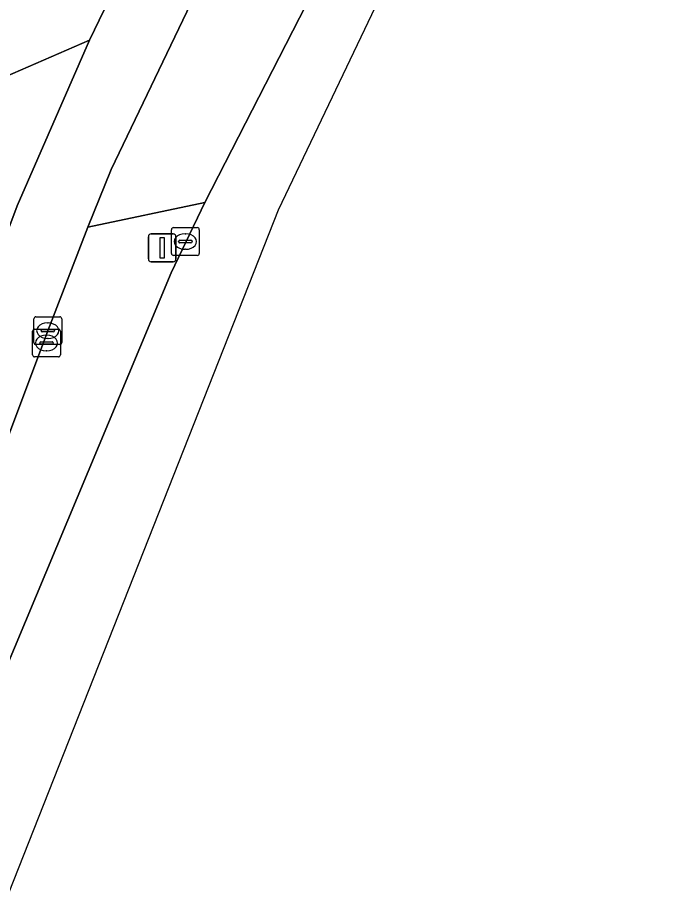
# Model space of a CAD drawing. Extents: x 158132 to 159664, y 385256 to 387218.
# Drawn here: x 159358.13 to 159381.98, y 385409.33 to 385440.99 of the extents above; entities that cross this region are included whole.
import ezdxf

# ---------------------------------------------------------------- set-up
doc = ezdxf.new("R2010")
doc.units = 0
for name, color, linetype in [('IMGEO_Berm_groen', 7, 'Continuous'), ('IMGEO_Fietspad_gesloten', 7, 'Continuous'), ('IMGEO_Groenvoorziening', 7, 'Continuous'), ('IMGEO_Kolk', 7, 'Continuous'), ('IMGEO_Lichtmast', 7, 'Continuous'), ('IMGEO_Parkeervlak_open', 7, 'Continuous'), ('IMGEO_Rijbaan_lokaal_gesloten', 7, 'Continuous'), ('IMGEO_Rijbaan_lokaal_open', 7, 'Continuous')]:
    doc.layers.add(name, color=color, linetype=linetype)

msp = doc.modelspace()

# ---------------------------------------------------------------- linework, layer by layer
at = {"layer": 'IMGEO_Berm_groen'}
msp.add_lwpolyline([(159363.647, 385431.819), (159364.849, 385434.341), (159360.646, 385433.458), (159359.21, 385429.735), (159353.565, 385414.672), (159353.797, 385414.59), (159351.028, 385407.265), (159345.777, 385393.089), (159347.31, 385392.51), (159347.925, 385394.089), (159349.126, 385397.095), (159355.411, 385412.134)], close=True, dxfattribs=at)
at = {"layer": 'IMGEO_Fietspad_gesloten'}
for points in [[(159361.943, 385442.748), (159360.709, 385440.175), (159358.106, 385434.226), (159357.59, 385432.845), (159356.374, 385429.574), (159355.596, 385427.481), (159353.478, 385421.785), (159352.728, 385419.768), (159351.089, 385415.359), (159344.788, 385398.561), (159341.578, 385389.943), (159337.469, 385378.764), (159336.71, 385376.358), (159334.755, 385370.041), (159332.393, 385362.406), (159326.704, 385341.948)], [(159334.093, 385359.173), (159337.107, 385369.181), (159340.99, 385380.922), (159345.432, 385393.179), (159347.632, 385399.1), (159353.565, 385414.672), (159359.21, 385429.735), (159360.646, 385433.458), (159361.491, 385435.528), (159364.497, 385441.803)]]:
    msp.add_lwpolyline(points, dxfattribs=at)
at = {"layer": 'IMGEO_Groenvoorziening'}
msp.add_lwpolyline([(159347.297, 385434.476), (159346.375, 385436.598), (159346.731, 385436.753), (159353.675, 385439.77), (159354.607, 385437.56), (159354.842, 385437.659), (159357.394, 385438.735), (159360.709, 385440.175), (159361.943, 385442.748), (159366.448, 385450.889)], dxfattribs=at)
at = {"layer": 'IMGEO_Kolk'}
for p, q in [((159363.654, 385432.514), (159363.654, 385433.366)), ((159363.729, 385433.44), (159364.581, 385433.44)), ((159364.142, 385433.22), (159364.167, 385433.22)), ((159364.655, 385433.366), (159364.655, 385432.514)), ((159363.913, 385432.934), (159363.913, 385432.946)), ((159363.956, 385432.983), (159364.354, 385432.983)), ((159364.397, 385432.946), (159364.397, 385432.934)), ((159364.351, 385432.897), (159363.953, 385432.897)), ((159364.165, 385432.66), (159364.14, 385432.66)), ((159364.581, 385432.44), (159363.729, 385432.44)), ((159358.711, 385429.308), (159358.711, 385430.16)), ((159358.786, 385430.234), (159359.638, 385430.234)), ((159359.712, 385430.16), (159359.712, 385429.308)), ((159358.739, 385429.792), (159359.591, 385429.792)), ((159358.97, 385429.728), (159358.97, 385429.74)), ((159359.013, 385429.777), (159359.411, 385429.777)), ((159359.199, 385430.014), (159359.224, 385430.014)), ((159359.454, 385429.74), (159359.454, 385429.728)), ((159358.664, 385428.866), (159358.664, 385429.718)), ((159359.408, 385429.691), (159359.01, 385429.691)), ((159359.152, 385429.572), (159359.177, 385429.572)), ((159359.222, 385429.454), (159359.197, 385429.454)), ((159359.665, 385429.718), (159359.665, 385428.866)), ((159359.638, 385429.234), (159358.786, 385429.234)), ((159358.923, 385429.286), (159358.923, 385429.298)), ((159359.361, 385429.249), (159358.963, 385429.249)), ((159358.966, 385429.335), (159359.364, 385429.335)), ((159359.407, 385429.298), (159359.407, 385429.286)), ((159359.591, 385428.792), (159358.739, 385428.792)), ((159359.175, 385429.012), (159359.15, 385429.012))]:
    msp.add_line(p, q, dxfattribs=at)
for points in [[(159363.654, 385432.514), (159363.654, 385433.366)], [(159363.729, 385433.44), (159364.581, 385433.44)], [(159364.655, 385433.366), (159364.655, 385432.514)], [(159364.581, 385432.44), (159363.729, 385432.44)], [(159358.711, 385429.308), (159358.711, 385430.16)], [(159358.786, 385430.234), (159359.638, 385430.234)], [(159359.712, 385430.16), (159359.712, 385429.308)], [(159358.739, 385429.792), (159359.591, 385429.792)], [(159358.664, 385428.866), (159358.664, 385429.718)], [(159359.665, 385429.718), (159359.665, 385428.866)], [(159359.638, 385429.234), (159358.786, 385429.234)], [(159359.591, 385428.792), (159358.739, 385428.792)]]:
    msp.add_lwpolyline(points, dxfattribs=at)
for centre, radius, start, end in [((159363.731, 385433.364), 0.0765, 91.552, 178.448), ((159363.731, 385433.364), 0.0765, 91.552, 178.448), ((159364.579, 385433.364), 0.0765, 1.552, 88.448), ((159364.579, 385433.364), 0.0765, 1.552, 88.448), ((159363.953, 385432.943), 0.0403, 85.8775, 175.7526), ((159363.95, 385432.933), 0.0366, 178.938, 274.7102), ((159364.354, 385432.94), 0.043, 264.8664, 352.4533), ((159364.358, 385432.945), 0.0386, 1.7309, 96.639), ((159363.731, 385432.516), 0.0765, 181.552, 268.448), ((159363.731, 385432.516), 0.0765, 181.552, 268.448), ((159364.579, 385432.516), 0.0765, 271.552, 358.448), ((159364.579, 385432.516), 0.0765, 271.552, 358.448), ((159358.788, 385430.158), 0.0765, 91.552, 178.448), ((159358.788, 385430.158), 0.0765, 91.552, 178.448), ((159359.636, 385430.158), 0.0765, 1.552, 88.448), ((159359.636, 385430.158), 0.0765, 1.552, 88.448), ((159358.741, 385429.716), 0.0765, 91.552, 178.448), ((159358.741, 385429.716), 0.0765, 91.552, 178.448), ((159359.01, 385429.737), 0.0403, 85.8775, 175.7526), ((159359.415, 385429.739), 0.0386, 1.7309, 96.639), ((159359.589, 385429.716), 0.0765, 1.552, 88.448), ((159359.589, 385429.716), 0.0765, 1.552, 88.448), ((159359.007, 385429.727), 0.0366, 178.938, 274.7102), ((159359.411, 385429.734), 0.043, 264.8664, 352.4533), ((159358.788, 385429.31), 0.0765, 181.552, 268.448), ((159358.788, 385429.31), 0.0765, 181.552, 268.448), ((159358.963, 385429.295), 0.0403, 85.8775, 175.7526), ((159358.96, 385429.285), 0.0366, 178.938, 274.7102), ((159359.364, 385429.292), 0.043, 264.8664, 352.4533), ((159359.368, 385429.297), 0.0386, 1.7309, 96.639), ((159359.636, 385429.31), 0.0765, 271.552, 358.448), ((159359.636, 385429.31), 0.0765, 271.552, 358.448), ((159358.741, 385428.868), 0.0765, 181.552, 268.448), ((159358.741, 385428.868), 0.0765, 181.552, 268.448), ((159359.589, 385428.868), 0.0765, 271.552, 358.448), ((159359.589, 385428.868), 0.0765, 271.552, 358.448)]:
    msp.add_arc(centre, radius, start, end, dxfattribs=at)
for centre, major_axis, ratio, start_param, end_param in [((159364.141, 385432.94), (-0.387, 0.002), 0.722429, 4.712389, 7.853982), ((159364.166, 385432.94), (-0.39, 0.002), 0.717154, 1.570796, 4.712389), ((159359.198, 385429.734), (-0.387, 0.002), 0.722429, 4.712389, 7.853982), ((159359.223, 385429.734), (-0.39, 0.002), 0.717154, 1.570796, 4.712389), ((159359.151, 385429.292), (-0.387, 0.002), 0.722429, 4.712389, 7.853982), ((159359.176, 385429.292), (-0.39, 0.002), 0.717154, 1.570796, 4.712389)]:
    msp.add_ellipse(centre, major_axis=major_axis, ratio=ratio, start_param=start_param, end_param=end_param, dxfattribs=at)
at = {"layer": 'IMGEO_Lichtmast'}
for p, q in [((159362.824, 385432.312), (159362.824, 385433.112)), ((159362.824, 385433.112), (159362.824, 385432.312)), ((159362.924, 385433.212), (159363.714, 385433.212)), ((159363.714, 385433.212), (159362.924, 385433.212)), ((159363.814, 385433.112), (159363.814, 385432.312)), ((159363.814, 385432.312), (159363.814, 385433.112)), ((159363.714, 385432.212), (159362.924, 385432.212)), ((159362.924, 385432.212), (159363.714, 385432.212))]:
    msp.add_line(p, q, dxfattribs=at)
msp.add_lwpolyline([(159363.244, 385433.087), (159363.394, 385433.087), (159363.394, 385432.337), (159363.244, 385432.337), (159363.244, 385433.087)], dxfattribs=at)
for centre, start, end in [((159362.924, 385433.112), 90, 180), ((159362.924, 385433.112), 90, 180), ((159363.714, 385433.112), 0, 90), ((159363.714, 385433.112), 360, 90), ((159362.924, 385432.312), 180, 270), ((159362.924, 385432.312), 180, 270), ((159363.714, 385432.312), 270, 0), ((159363.714, 385432.312), 270, 0)]:
    msp.add_arc(centre, 0.1, start, end, dxfattribs=at)
at = {"layer": 'IMGEO_Parkeervlak_open'}
msp.add_lwpolyline([(159352.316, 385430.143), (159353.073, 385431.278), (159353.702, 385431.795), (159355.175, 385432.338), (159355.98, 385432.522), (159357.59, 385432.845), (159358.106, 385434.226), (159360.709, 385440.175), (159357.394, 385438.735), (159354.842, 385437.659), (159354.607, 385437.56), (159347.655, 385434.627), (159347.297, 385434.476)], dxfattribs=at)
at = {"layer": 'IMGEO_Rijbaan_lokaal_gesloten'}
msp.add_lwpolyline([(159427.275, 385538.785), (159415.675, 385521.795), (159405.1, 385505.382), (159401.845, 385500), (159395.51, 385489.524), (159384.114, 385470.04), (159374.834, 385453.308), (159373.174, 385450.315), (159370.193, 385444.779), (159364.849, 385434.341), (159363.647, 385431.819), (159355.411, 385412.134), (159349.126, 385397.095), (159347.925, 385394.089), (159347.31, 385392.51), (159343.163, 385381.525), (159339.1, 385370.193), (159338.547, 385368.674), (159341.306, 385367.718), (159341.306, 385367.718), (159367.495, 385434.082), (159381.181, 385462.724), (159429.52, 385536.377)], dxfattribs=at)
at = {"layer": 'IMGEO_Rijbaan_lokaal_open'}
msp.add_lwpolyline([(159370.193, 385444.779), (159369.039, 385443.95), (159367.787, 385443.209), (159364.497, 385441.803), (159361.491, 385435.528), (159360.646, 385433.458), (159364.849, 385434.341)], close=True, dxfattribs=at)

doc.saveas('drawing.dxf')
